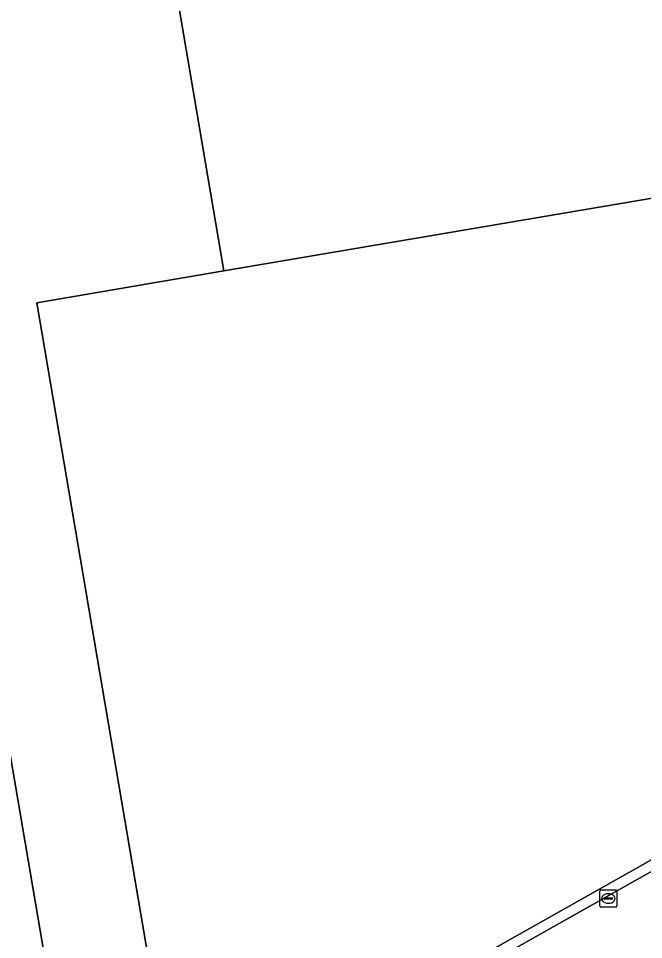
# Model space of a CAD drawing. Extents: x 154324 to 155744, y 382937 to 384188.
# Drawn here: x 155011.6 to 155048.2, y 383239.7 to 383293.7 of the extents above; entities that cross this region are included whole.
import ezdxf

# ---------------------------------------------------------------- set-up
doc = ezdxf.new("R2010")
doc.units = 0
for name, color, linetype in [('IMGEO_Erf', 7, 'Continuous'), ('IMGEO_Groenvoorziening', 7, 'Continuous'), ('IMGEO_Kolk', 7, 'Continuous'), ('IMGEO_Pand', 7, 'Continuous'), ('IMGEO_Rijbaan_lokaal_gesloten', 7, 'Continuous'), ('IMGEO_Rijbaan_lokaal_open', 7, 'Continuous')]:
    doc.layers.add(name, color=color, linetype=linetype)

msp = doc.modelspace()

# ---------------------------------------------------------------- linework, layer by layer
at = {"layer": 'IMGEO_Erf'}
msp.add_lwpolyline([(155007.491, 383271.866), (155014.059, 383233.409), (155019.588, 383236.524), (155012.696, 383277.028), (155023.637, 383278.886), (155015.928, 383324.201), (155062.639, 383332.154), (155062.526, 383340.029), (155003.646, 383330.283)], dxfattribs=at)
at = {"layer": 'IMGEO_Groenvoorziening'}
msp.add_lwpolyline([(155070.643, 383287.421), (155063.294, 383286.173), (155063.332, 383285.627), (155023.637, 383278.886), (155012.696, 383277.028), (155019.588, 383236.524), (155020.911, 383228.747), (155052.433, 383246.528)], dxfattribs=at)
at = {"layer": 'IMGEO_Kolk'}
for p, q in [((155045.644, 383241.717), (155045.644, 383242.569)), ((155045.719, 383242.643), (155046.571, 383242.643)), ((155046.132, 383242.423), (155046.157, 383242.423)), ((155046.645, 383242.569), (155046.645, 383241.717)), ((155045.903, 383242.137), (155045.903, 383242.149)), ((155046.341, 383242.1), (155045.943, 383242.1)), ((155045.946, 383242.186), (155046.344, 383242.186)), ((155046.155, 383241.863), (155046.13, 383241.863)), ((155046.387, 383242.149), (155046.387, 383242.137)), ((155046.571, 383241.643), (155045.719, 383241.643))]:
    msp.add_line(p, q, dxfattribs=at)
for points in [[(155045.644, 383241.717), (155045.644, 383242.569)], [(155045.719, 383242.643), (155046.571, 383242.643)], [(155046.645, 383242.569), (155046.645, 383241.717)], [(155046.571, 383241.643), (155045.719, 383241.643)]]:
    msp.add_lwpolyline(points, dxfattribs=at)
for centre, radius, start, end in [((155045.721, 383242.567), 0.0765, 91.552, 178.448), ((155045.721, 383242.567), 0.0765, 91.552, 178.448), ((155046.569, 383242.567), 0.0765, 1.552, 88.448), ((155046.569, 383242.567), 0.0765, 1.552, 88.448), ((155045.943, 383242.146), 0.0403, 85.8775, 175.7526), ((155045.94, 383242.136), 0.0366, 178.938, 274.7102), ((155046.344, 383242.143), 0.043, 264.8664, 352.4533), ((155046.348, 383242.148), 0.0386, 1.7309, 96.639), ((155045.721, 383241.719), 0.0765, 181.552, 268.448), ((155045.721, 383241.719), 0.0765, 181.552, 268.448), ((155046.569, 383241.719), 0.0765, 271.552, 358.448), ((155046.569, 383241.719), 0.0765, 271.552, 358.448)]:
    msp.add_arc(centre, radius, start, end, dxfattribs=at)
for centre, major_axis, ratio, start_param, end_param in [((155046.131, 383242.143), (-0.387, 0.002), 0.722429, 4.712389, 7.853982), ((155046.156, 383242.143), (-0.39, 0.002), 0.717154, 1.570796, 4.712389)]:
    msp.add_ellipse(centre, major_axis=major_axis, ratio=ratio, start_param=start_param, end_param=end_param, dxfattribs=at)
at = {"layer": 'IMGEO_Pand'}
msp.add_lwpolyline([(155063.103, 383299.681), (155062.639, 383332.154), (155015.928, 383324.201), (155023.637, 383278.886), (155063.332, 383285.627), (155063.294, 383286.173), (155051.414, 383284.155), (155051.381, 383284.351), (155051.339, 383284.597), (155050.501, 383289.532), (155050.459, 383289.779), (155049.179, 383297.317)], close=True, dxfattribs=at)
msp.add_lwpolyline([(154979.95, 383215.582), (154981.386, 383216.111), (154981.866, 383215.269), (155014.059, 383233.409), (155007.491, 383271.866), (154962.295, 383264.145), (154969.397, 383222.533), (154970.312, 383222.697), (154970.556, 383221.2)], dxfattribs=at)
at = {"layer": 'IMGEO_Rijbaan_lokaal_gesloten'}
msp.add_lwpolyline([(155052.703, 383246.003), (154986.821, 383208.849)], dxfattribs=at)
at = {"layer": 'IMGEO_Rijbaan_lokaal_open'}
msp.add_lwpolyline([(155052.433, 383246.528), (155020.911, 383228.747), (154986.496, 383209.335), (154986.821, 383208.849), (155052.703, 383246.003)], dxfattribs=at)

doc.saveas('drawing.dxf')
